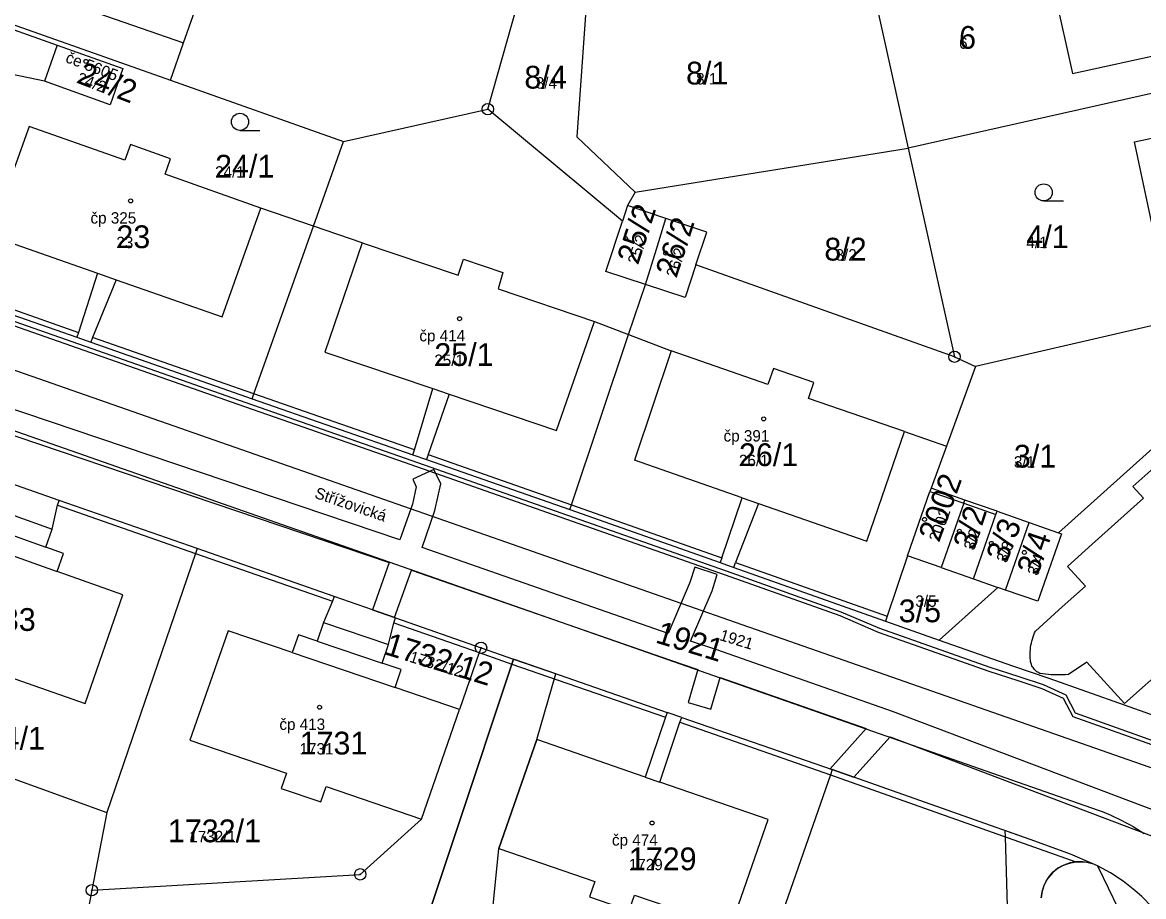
# Model space of a CAD drawing. Extents: x -763628 to -761565, y -976033 to -973833.
# Drawn here: x -762411.2 to -762312.8, y -974992.9 to -974916.1 of the extents above; entities that cross this region are included whole.
import ezdxf

# ---------------------------------------------------------------- set-up
doc = ezdxf.new("R2010")
doc.units = 0
for name, color, linetype in [('KN_cisla parcel 1000', 7, 'Continuous'), ('KN_cisla parcel 500', 7, 'Continuous'), ('KN_cisla popisna 500', 7, 'Continuous'), ('KN_hranice parcel', 7, 'Continuous'), ('KN_popisy', 7, 'Continuous'), ('KN_vecna bremena', 7, 'Continuous'), ('KN_vnitrni kresba parcel', 7, 'Continuous'), ('KN_znacky bodu BP', 7, 'Continuous'), ('KN_znacky budov', 7, 'Continuous'), ('KN_znacky kultur', 7, 'Continuous')]:
    doc.layers.add(name, color=color, linetype=linetype)

msp = doc.modelspace()

# ---------------------------------------------------------------- linework, layer by layer
at = {"layer": 'KN_hranice parcel'}
for p, q in [((-762337.1, -974910.6), (-762333.42, -974927.16)), ((-762398.22, -974921.18), (-762383.02, -974926.58)), ((-762383.02, -974926.58), (-762370.34, -974923.73)), ((-762358.52, -974933.56), (-762370.34, -974923.73)), ((-762385.65, -974934.01), (-762383.02, -974926.58)), ((-762357.41, -974931.01), (-762333.42, -974927.16)), ((-762333.42, -974927.16), (-762329.36, -974945.48)), ((-762357.41, -974931.01), (-762358.07, -974932.19)), ((-762358.07, -974932.19), (-762358.52, -974933.56)), ((-762354.7, -974933.32), (-762358.07, -974932.19)), ((-762329.36, -974945.48), (-762352.07, -974937.4)), ((-762417.98, -974939.72), (-762406.42, -974943.77)), ((-762310.05, -974942.31), (-762327.52, -974946.33)), ((-762302.16, -974944.7), (-762320.22, -974960.95)), ((-762329.36, -974945.48), (-762327.52, -974946.33)), ((-762407.98, -974958.1), (-762413.33, -974956.23)), ((-762333.5, -974962.96), (-762331.52, -974957.31)), ((-762331.52, -974957.31), (-762328.55, -974958.35)), ((-762395.85, -974962.34), (-762407.98, -974958.1)), ((-762328.55, -974958.35), (-762330.53, -974964)), ((-762328.55, -974958.35), (-762325.72, -974959.34)), ((-762327.7, -974964.99), (-762325.72, -974959.34)), ((-762324.88, -974965.98), (-762322.81, -974960.05)), ((-762322.81, -974960.05), (-762320.22, -974960.95)), ((-762383.82, -974966.55), (-762395.85, -974962.34)), ((-762330.53, -974964), (-762333.5, -974962.96)), ((-762330.53, -974964), (-762327.7, -974964.99)), ((-762325.55, -974965.75), (-762330.7, -974970.38)), ((-762327.7, -974964.99), (-762325.55, -974965.75)), ((-762324.88, -974965.98), (-762325.55, -974965.75)), ((-762378.44, -974968.43), (-762383.82, -974966.55)), ((-762378.44, -974968.43), (-762370.94, -974971.05)), ((-762335.42, -974968.71), (-762330.7, -974970.38)), ((-762370.94, -974971.05), (-762368.08, -974972.05)), ((-762376.18, -974986.1), (-762372.83, -974976.48)), ((-762353.32, -974977.17), (-762354.59, -974976.73)), ((-762426.86, -974977.18), (-762403.81, -974985.52)), ((-762353.32, -974977.17), (-762340.1, -974981.76)), ((-762403.81, -974985.52), (-762405.12, -974992.36)), ((-762316.8, -974990.2), (-762317.28, -974990.01)), ((-762405.12, -974992.36), (-762408.55, -975010.26))]:
    msp.add_line(p, q, dxfattribs=at)
for points in [[(-762398.22, -974921.18), (-762397.06, -974917.89), (-762394.1, -974909.51), (-762392.71, -974910), (-762391.47, -974906.5), (-762392.86, -974906.01), (-762389.87, -974897.56), (-762388.26, -974892.99)], [(-762322.55, -974904.57), (-762320.54, -974913.6), (-762318.99, -974920.6), (-762304.69, -974917.45), (-762307.63, -974904.46), (-762303.04, -974903.3), (-762302.84, -974903.25)], [(-762370.34, -974923.73), (-762367.34, -974913.05), (-762365.68, -974907.23)], [(-762361.51, -974911.73), (-762362.54, -974926.16), (-762357.41, -974931.01)], [(-762412.75, -974916.47), (-762412.33, -974916.62), (-762408.15, -974918.11), (-762402.38, -974920.16), (-762403.51, -974923.35), (-762409.27, -974921.28), (-762413.66, -974920.36), (-762414.1, -974920.27)], [(-762412.61, -974916.07), (-762412.19, -974916.22), (-762398.22, -974921.18)], [(-762299.24, -974919.46), (-762299.43, -974919.5), (-762333.42, -974927.16)], [(-762300.73, -974937.33), (-762310.84, -974939.39), (-762313.56, -974926.6), (-762302.67, -974924.28), (-762301.32, -974930.62), (-762302.09, -974930.78), (-762300.73, -974937.33)], [(-762385.65, -974934.01), (-762390.28, -974932.42), (-762398.68, -974929.45), (-762398.2, -974928.08), (-762401.73, -974926.83), (-762402.22, -974928.2), (-762410.61, -974925.24), (-762414.07, -974934.84), (-762404.63, -974938.13), (-762406.27, -974943.35), (-762406.42, -974943.77)], [(-762356.51, -974939.13), (-762355.54, -974936.04), (-762354.7, -974933.32)], [(-762352.07, -974937.4), (-762351.12, -974934.53), (-762354.7, -974933.32)], [(-762391.03, -974949.17), (-762390.88, -974948.74), (-762385.65, -974934.01)], [(-762356.51, -974939.13), (-762359.98, -974937.99), (-762358.52, -974933.56)], [(-762352.07, -974937.4), (-762353.02, -974940.29), (-762356.51, -974939.13)], [(-762363.13, -974958.9), (-762362.98, -974958.48), (-762357.98, -974943.53), (-762356.51, -974939.13)], [(-762406.42, -974943.77), (-762405.2, -974944.2), (-762391.03, -974949.17)], [(-762327.52, -974946.33), (-762330.07, -974953.33), (-762331.42, -974957.03), (-762331.52, -974957.31)], [(-762391.03, -974949.17), (-762376.93, -974954.09), (-762375.72, -974954.51), (-762363.13, -974958.9)], [(-762413.33, -974956.23), (-762413.47, -974956.65), (-762414.29, -974958.59), (-762414.86, -974960.18), (-762416.44, -974959.61), (-762417.01, -974961.21), (-762422.71, -974959.19), (-762426.1, -974968.8), (-762417.65, -974971.76), (-762418.13, -974973.13), (-762414.63, -974974.36), (-762414.15, -974972.99), (-762405.71, -974975.95), (-762402.4, -974966.4), (-762408.15, -974964.36), (-762407.59, -974962.77), (-762409.15, -974962.21), (-762408.59, -974960.63), (-762408.12, -974958.52), (-762407.98, -974958.1)], [(-762363.13, -974958.9), (-762349.93, -974963.57), (-762348.74, -974963.99), (-762335.42, -974968.71)], [(-762325.72, -974959.34), (-762325.63, -974959.06), (-762322.81, -974960.05)], [(-762320.22, -974960.95), (-762319.98, -974961.03), (-762322.05, -974966.96), (-762324.88, -974965.98)], [(-762395.85, -974962.34), (-762396, -974962.76), (-762403.81, -974985.52)], [(-762333.5, -974962.96), (-762335.27, -974968.29), (-762335.42, -974968.71)], [(-762383.82, -974966.55), (-762383.97, -974966.97), (-762384.76, -974968.82), (-762385.32, -974970.48), (-762386.98, -974969.92), (-762387.51, -974971.48), (-762393.15, -974969.55), (-762396.52, -974979.16), (-762388.01, -974982.06), (-762388.48, -974983.43), (-762385.01, -974984.59), (-762384.55, -974983.24), (-762376.18, -974986.1)], [(-762372.83, -974976.48), (-762378.49, -974974.55), (-762377.96, -974972.97), (-762379.62, -974972.41), (-762379.06, -974970.76), (-762378.59, -974968.85), (-762378.44, -974968.43)], [(-762330.7, -974970.38), (-762324.28, -974972.64), (-762321.09, -974973.71), (-762314.47, -974976.07), (-762311.75, -974977.02)], [(-762370.94, -974971.05), (-762371.09, -974971.48), (-762372.83, -974976.48)], [(-762377.9, -975001.54), (-762368.23, -974972.48), (-762368.08, -974972.05)], [(-762368.08, -974972.05), (-762364.09, -974973.44), (-762354.59, -974976.73)], [(-762354.59, -974976.73), (-762354.74, -974977.16), (-762356.52, -974982.41), (-762366.04, -974979.11), (-762369.37, -974988.68), (-762360.95, -974991.58), (-762361.41, -974992.95), (-762357.92, -974994.14), (-762357.46, -974992.78), (-762349.04, -974995.67), (-762345.72, -974986.15), (-762355.25, -974982.85), (-762353.47, -974977.6), (-762353.32, -974977.17)], [(-762340.1, -974981.76), (-762340.26, -974982.23), (-762344.4, -974994.15)], [(-762317.28, -974990.01), (-762319.19, -974989.2), (-762322.3, -974988.04), (-762340.1, -974981.76)], [(-762405.12, -974992.36), (-762381.54, -974990.96), (-762376.18, -974986.1)], [(-762317.28, -974990.01), (-762317.531, -974989.942), (-762318.123, -974989.856), (-762318.72, -974989.87), (-762319.2, -974989.955), (-762319.765, -974990.147), (-762320.29, -974990.43), (-762320.737, -974990.796), (-762321.114, -974991.233), (-762321.212, -974991.378), (-762321.482, -974991.888), (-762321.66, -974992.438), (-762321.74, -974993.01)], [(-762308.61, -975006.8), (-762308.387, -975005.626), (-762308.263, -975004.438), (-762308.239, -975003.244), (-762308.255, -975002.814), (-762308.367, -975001.624), (-762308.578, -975000.448), (-762308.886, -974999.294), (-762309.29, -974998.17), (-762309.918, -974996.914), (-762310.375, -974996.12), (-762311.147, -974994.946), (-762312, -974993.83), (-762312.926, -974992.903), (-762313.531, -974992.369), (-762314.564, -974991.563), (-762315.656, -974990.839), (-762316.8, -974990.2)]]:
    msp.add_lwpolyline(points, dxfattribs=at)
at = {"layer": 'KN_vecna bremena'}
for points in [[(-762417.11, -974940.96), (-762392.28, -974949.66), (-762377.7, -974954.74), (-762363.44, -974959.76), (-762349.01, -974964.81), (-762339.42, -974968.23), (-762336.07, -974969.69), (-762326.35, -974973.12), (-762323.79, -974973.94), (-762321.68, -974974.62), (-762319.82, -974975.48), (-762318.97, -974977.09), (-762306.8, -974981.44)], [(-762306.7, -974981.11), (-762318.73, -974976.81), (-762319.56, -974975.22), (-762321.56, -974974.3), (-762323.69, -974973.6), (-762326.23, -974972.79), (-762335.93, -974969.37), (-762339.3, -974967.91), (-762348.89, -974964.49), (-762363.32, -974959.43), (-762377.58, -974954.41), (-762392.16, -974949.33), (-762416.97, -974940.64)], [(-762304.21, -974988.23), (-762334.8, -974976.64), (-762350.23, -974971.22), (-762352.55, -974970.46), (-762350.65, -974966.04), (-762350.19, -974964.61), (-762352.15, -974963.97), (-762352.59, -974965.32), (-762354.51, -974969.81), (-762376.12, -974962.24), (-762374.98, -974958.98), (-762374.48, -974956.66), (-762375.08, -974955.38), (-762376.94, -974956.24), (-762376.64, -974956.9), (-762376.96, -974958.42), (-762378.08, -974961.58), (-762426.36, -974945.26)], [(-762427.12, -974947.28), (-762378.99, -974963.56), (-762380.48, -974967.72), (-762378.53, -974968.4), (-762377.04, -974964.22), (-762354.31, -974972.15), (-762351.89, -974972.95), (-762352.74, -974975.87), (-762350.76, -974976.45), (-762349.95, -974973.65), (-762337.13, -974978.16), (-762340.29, -974981.69), (-762340.1, -974981.76), (-762338.19, -974982.43), (-762335.01, -974978.87), (-762305.03, -974990.23)], [(-762321.74, -974993.01), (-762321.674, -974992.504), (-762321.532, -974992.013), (-762321.317, -974991.55), (-762321.033, -974991.126), (-762320.688, -974990.749), (-762320.29, -974990.43), (-762319.925, -974990.221), (-762319.538, -974990.057), (-762319.135, -974989.939), (-762318.72, -974989.87), (-762318.235, -974989.851), (-762317.752, -974989.898), (-762317.28, -974990.01), (-762319.19, -974989.2), (-762322.3, -974988.04), (-762324.93, -974987.11), (-762324.91, -974987.67), (-762323.99, -975020.24)]]:
    msp.add_lwpolyline(points, dxfattribs=at)
msp.add_lwpolyline([(-762370.86, -975003.72), (-762369.37, -974988.68), (-762366.04, -974979.11), (-762364.36, -974973.35), (-762368.08, -974972.05), (-762368.23, -974972.48), (-762377.9, -975001.54), (-762374.66, -975002.54)], close=True, dxfattribs=at)
at = {"layer": 'KN_vnitrni kresba parcel'}
for p, q in [((-762406.77, -974914.53), (-762397.06, -974917.89)), ((-762408.15, -974918.11), (-762409.27, -974921.28)), ((-762393.66, -974941.96), (-762390.28, -974932.42)), ((-762381.38, -974935.47), (-762385.65, -974934.01)), ((-762381.38, -974935.47), (-762384.65, -974945.08)), ((-762381.38, -974935.47), (-762372.96, -974938.32)), ((-762372.96, -974938.32), (-762372.47, -974936.9)), ((-762372.47, -974936.9), (-762369.03, -974938.07)), ((-762404.63, -974938.13), (-762402.98, -974938.71)), ((-762369.03, -974938.07), (-762369.44, -974939.52)), ((-762417.92, -974939.26), (-762406.27, -974943.35)), ((-762402.98, -974938.71), (-762405.05, -974943.78)), ((-762402.98, -974938.71), (-762393.66, -974941.96)), ((-762369.44, -974939.52), (-762360.96, -974942.39)), ((-762364.32, -974951.96), (-762360.96, -974942.39)), ((-762360.96, -974942.39), (-762357.98, -974943.53)), ((-762418.78, -974944.26), (-762294.64, -974987.71)), ((-762405.05, -974943.78), (-762405.2, -974944.2)), ((-762390.88, -974948.74), (-762405.05, -974943.78)), ((-762357.98, -974943.53), (-762354.23, -974944.97)), ((-762384.65, -974945.08), (-762375.18, -974948.28)), ((-762354.23, -974944.97), (-762357.46, -974954.56)), ((-762345.75, -974947.91), (-762354.23, -974944.97)), ((-762345.26, -974946.5), (-762345.75, -974947.91)), ((-762341.71, -974947.73), (-762345.26, -974946.5)), ((-762342.19, -974949.14), (-762341.71, -974947.73)), ((-762420.44, -974948.99), (-762316.74, -974985.32)), ((-762376.78, -974953.66), (-762390.88, -974948.74)), ((-762376.78, -974953.66), (-762375.18, -974948.28)), ((-762373.73, -974948.78), (-762375.57, -974954.08)), ((-762375.18, -974948.28), (-762373.73, -974948.78)), ((-762373.73, -974948.78), (-762364.32, -974951.96)), ((-762333.75, -974952.06), (-762342.19, -974949.14)), ((-762337.07, -974961.7), (-762333.75, -974952.06)), ((-762333.75, -974952.06), (-762330.07, -974953.33)), ((-762376.93, -974954.09), (-762376.78, -974953.66)), ((-762375.57, -974954.08), (-762375.72, -974954.51)), ((-762375.57, -974954.08), (-762362.98, -974958.48)), ((-762313.7, -974956.89), (-762310.09, -974953.64)), ((-762348.01, -974957.87), (-762357.46, -974954.56)), ((-762314.43, -974975.94), (-762291.07, -974955.12)), ((-762328.45, -974958.07), (-762331.42, -974957.03)), ((-762312.78, -974957.91), (-762313.7, -974956.89)), ((-762349.78, -974963.15), (-762348.01, -974957.87)), ((-762348.01, -974957.87), (-762346.57, -974958.37)), ((-762328.55, -974958.35), (-762328.45, -974958.07)), ((-762325.63, -974959.06), (-762328.45, -974958.07)), ((-762312.78, -974957.91), (-762317.28, -974961.96)), ((-762414.29, -974958.59), (-762408.59, -974960.63)), ((-762408.12, -974958.52), (-762396, -974962.76)), ((-762362.98, -974958.48), (-762349.78, -974963.15)), ((-762346.57, -974958.37), (-762348.59, -974963.57)), ((-762346.57, -974958.37), (-762337.07, -974961.7)), ((-762414.86, -974960.18), (-762409.15, -974962.21)), ((-762417.01, -974961.21), (-762408.15, -974964.36)), ((-762319.43, -974963.9), (-762317.28, -974961.96)), ((-762396, -974962.76), (-762383.97, -974966.97)), ((-762349.78, -974963.15), (-762349.93, -974963.57)), ((-762348.74, -974963.99), (-762348.59, -974963.57)), ((-762348.59, -974963.57), (-762335.27, -974968.29)), ((-762317.87, -974965.63), (-762319.43, -974963.9)), ((-762317.87, -974965.63), (-762319.91, -974967.47)), ((-762322.25, -974969.58), (-762319.91, -974967.47)), ((-762384.76, -974968.82), (-762379.06, -974970.76)), ((-762378.59, -974968.85), (-762371.09, -974971.48)), ((-762385.32, -974970.48), (-762379.62, -974972.41)), ((-762387.51, -974971.48), (-762378.49, -974974.55)), ((-762371.09, -974971.48), (-762368.23, -974972.48)), ((-762317.74, -974972.31), (-762319.36, -974973.4)), ((-762314.43, -974975.94), (-762317.74, -974972.31)), ((-762353.47, -974977.6), (-762340.26, -974982.23)), ((-762356.52, -974982.41), (-762355.25, -974982.85)), ((-762340.26, -974982.23), (-762318.72, -974989.87)), ((-762316.69, -974990.43), (-762316.8, -974990.2)), ((-762314.98, -974993.92), (-762316.69, -974990.43))]:
    msp.add_line(p, q, dxfattribs=at)
for points in [[(-762322.69, -974972.15), (-762322.707, -974971.962), (-762322.716, -974971.774), (-762322.718, -974971.585), (-762322.712, -974971.396), (-762322.698, -974971.208), (-762322.678, -974971.021), (-762322.65, -974970.834), (-762322.614, -974970.649), (-762322.571, -974970.465), (-762322.521, -974970.283), (-762322.464, -974970.104), (-762322.4, -974969.926), (-762322.328, -974969.752), (-762322.25, -974969.58)], [(-762368.23, -974972.48), (-762364.24, -974973.87), (-762354.74, -974977.16)], [(-762321.86, -974973.3), (-762321.95, -974973.258), (-762322.036, -974973.209), (-762322.119, -974973.154), (-762322.198, -974973.094), (-762322.272, -974973.027), (-762322.341, -974972.956), (-762322.405, -974972.88), (-762322.463, -974972.799), (-762322.515, -974972.715), (-762322.561, -974972.627), (-762322.6, -974972.536), (-762322.633, -974972.442), (-762322.659, -974972.346), (-762322.678, -974972.249), (-762322.69, -974972.15)], [(-762319.36, -974973.4), (-762319.61, -974973.421), (-762319.861, -974973.435), (-762320.112, -974973.442), (-762320.363, -974973.442), (-762320.613, -974973.435), (-762320.864, -974973.422), (-762321.114, -974973.401), (-762321.364, -974973.374), (-762321.612, -974973.341), (-762321.86, -974973.3)], [(-762316.74, -974985.32), (-762316.387, -974985.453), (-762316.038, -974985.593), (-762315.691, -974985.74), (-762315.347, -974985.893), (-762315.006, -974986.054), (-762314.668, -974986.221), (-762314.334, -974986.396), (-762314.003, -974986.576), (-762313.676, -974986.764), (-762313.353, -974986.957), (-762313.034, -974987.158), (-762312.719, -974987.364)]]:
    msp.add_lwpolyline(points, dxfattribs=at)
at = {"layer": 'KN_znacky bodu BP'}
for centre, radius in [((-762370.34, -974923.73), 0.5), ((-762370.34, -974923.73), 0.0303), ((-762329.36, -974945.48), 0.5), ((-762329.36, -974945.48), 0.0303), ((-762370.94, -974971.05), 0.5), ((-762370.94, -974971.05), 0.0303), ((-762381.54, -974990.96), 0.5), ((-762381.54, -974990.96), 0.0303), ((-762405.12, -974992.36), 0.5), ((-762405.12, -974992.36), 0.0303)]:
    msp.add_circle(centre, radius, dxfattribs=at)
at = {"layer": 'KN_znacky budov'}
for centre in [(-762405.637, -974919.529), (-762401.707, -974931.789), (-762358.237, -974935.119), (-762354.727, -974936.379), (-762372.827, -974942.139), (-762346.117, -974950.939), (-762331.997, -974959.779), (-762328.927, -974960.809), (-762326.117, -974961.879), (-762323.227, -974962.679), (-762385.117, -974976.279), (-762355.917, -974986.449)]:
    msp.add_circle(centre, 0.175, dxfattribs=at)
at = {"layer": 'KN_znacky kultur'}
for p, q in [((-762392.103, -974925.59), (-762390.353, -974925.59)), ((-762321.533, -974931.79), (-762319.783, -974931.79))]:
    msp.add_line(p, q, dxfattribs=at)
for centre in [(-762392.103, -974924.84), (-762321.533, -974931.04)]:
    msp.add_circle(centre, 0.75, dxfattribs=at)

# ---------------------------------------------------------------- texts
at = {"layer": 'KN_cisla parcel 1000'}
for s, p in [('6', (-762328.96, -974918.42)), ('8/1', (-762352.933, -974921.56)), ('8/4', (-762367.129, -974921.92)), ('24/1', (-762394.29, -974929.74)), ('23', (-762402.96, -974935.94)), ('4/1', (-762323.05, -974935.94)), ('8/2', (-762340.792, -974937.03)), ('25/1', (-762375.04, -974946.29)), ('26/1', (-762348.29, -974955.09)), ('3/1', (-762324.15, -974955.22)), ('3/5', (-762334.26, -974968.81)), ('1733', (-762415.99, -974969.57)), ('1734/1', (-762417.4, -974980)), ('1731', (-762386.87, -974980.43)), ('1732/1', (-762398.437, -974988.14)), ('1729', (-762357.96, -974990.6))]:
    msp.add_text(s, height=2, dxfattribs=at).set_placement(p)
for s, rotation, p in [('24/2', 339, (-762406.517, -974921.382)), ('25/2', 72, (-762357.144, -974937.443)), ('26/2', 72, (-762353.768, -974938.594)), ('2002', 70, (-762330.712, -974961.831)), ('3/2', 72, (-762327.636, -974962.558)), ('3/3', 69, (-762324.791, -974963.662)), ('3/4', 71, (-762322.058, -974964.784)), ('1921', 343, (-762355.713, -974970.572)), ('1732/12', 343, (-762379.515, -974971.594))]:
    msp.add_text(s, height=2, rotation=rotation, dxfattribs=at).set_placement(p)
at = {"layer": 'KN_cisla parcel 500'}
for s, p in [('6', (-762328.96, -974918.42)), ('8/1', (-762352.05, -974921.56)), ('8/4', (-762366.129, -974921.92)), ('24/1', (-762394.29, -974929.74)), ('23', (-762402.96, -974935.94)), ('4/1', (-762323.05, -974935.94)), ('8/2', (-762339.808, -974937.03)), ('25/1', (-762375.04, -974946.29)), ('26/1', (-762348.29, -974955.09)), ('3/1', (-762324.15, -974955.22)), ('3/5', (-762332.8, -974967.453)), ('1731', (-762386.87, -974980.43)), ('1732/1', (-762396.553, -974988.14)), ('1729', (-762357.96, -974990.6))]:
    msp.add_text(s, height=1, dxfattribs=at).set_placement(p)
for s, rotation, p in [('24/2', 339, (-762406.517, -974921.382)), ('25/2', 72, (-762357.144, -974937.443)), ('26/2', 72, (-762353.768, -974938.594)), ('2002', 70, (-762330.712, -974961.831)), ('3/2', 72, (-762327.636, -974962.558)), ('3/3', 69, (-762324.791, -974963.662)), ('3/4', 71, (-762322.058, -974964.784)), ('1921', 343, (-762350.056, -974970.363)), ('1732/12', 343, (-762377.299, -974972.271))]:
    msp.add_text(s, height=1, rotation=rotation, dxfattribs=at).set_placement(p)
at = {"layer": 'KN_cisla popisna 500'}
msp.add_text('če 5605', height=1, rotation=339, dxfattribs=at).set_placement((-762407.498, -974919.572))
for s, p in [('čp 325', (-762405.231, -974933.781)), ('čp 414', (-762376.351, -974944.131)), ('čp 391', (-762349.641, -974952.931)), ('čp 413', (-762388.641, -974978.271)), ('čp 474', (-762359.441, -974988.441))]:
    msp.add_text(s, height=1, dxfattribs=at).set_placement(p)
at = {"layer": 'KN_popisy'}
msp.add_text('Střížovická', height=1, rotation=341, dxfattribs=at).set_placement((-762385.626, -974957.86))

doc.saveas('drawing.dxf')
